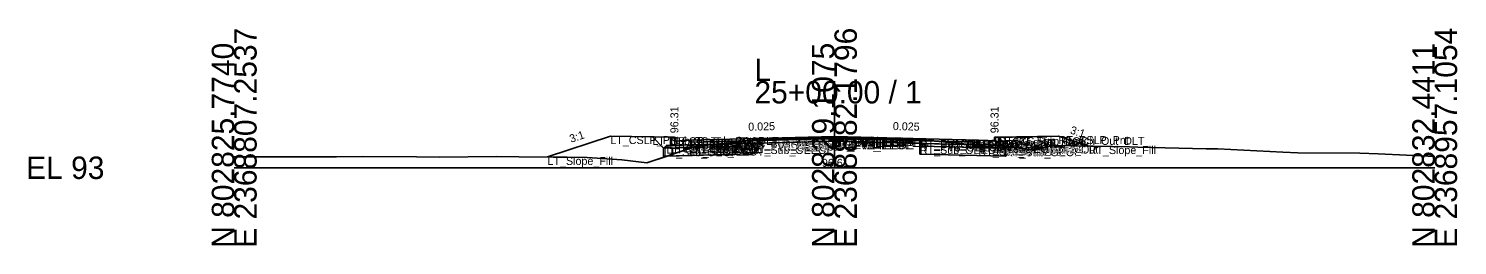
# Model space of a CAD drawing. Extents: x -26 to 8153, y -10 to 9520.
# Drawn here: x 974.3 to 1152.8, y 7490.3 to 7517.4 of the extents above; entities that cross this region are included whole.
import ezdxf

# ---------------------------------------------------------------- set-up
doc = ezdxf.new("R2010")
doc.units = 0
for name, color, linetype in [('Exist CMT Pavement', 7, 'Continuous'), ('Exist Cross Section Cell', 7, 'Continuous'), ('Exist XS Center Line Elevation Label', 7, 'Continuous'), ('Exist XS Ground Line', 7, 'Continuous'), ('Prop CMT Conc Surface', 7, 'Continuous'), ('Prop CMT Concrete Structures', 7, 'Continuous'), ('Prop CMT Pvmt Course 1', 7, 'Continuous'), ('Prop CMT Pvmt Course 1 CG', 7, 'Continuous'), ('Prop CMT Pvmt Course 1 Wedge', 7, 'Continuous'), ('Prop CMT Pvmt Course 2', 7, 'Continuous'), ('Prop CMT Pvmt Course 2 Wedge', 7, 'Continuous'), ('Prop CMT Pvmt Course 3', 7, 'Continuous'), ('Prop CMT Pvmt Course 3 Wedge', 7, 'Continuous'), ('Prop CMT Pvmt Surface', 7, 'Continuous'), ('Prop CMT Pvmt Wedge Surface 1', 7, 'Continuous'), ('Prop CMT Pvmt Wedge Surface 2', 7, 'Continuous'), ('Prop CMT Pvmt Wedge Surface 3', 7, 'Continuous'), ('Prop CMT Shallow Undercut', 7, 'Continuous'), ('Prop CMT Shallow Undercut Boundary', 7, 'Continuous'), ('Prop CMT Slope Grass', 7, 'Continuous'), ('Prop CMT Subgrade Earthwork', 7, 'Continuous'), ('Prop XS Earthwork Shape', 7, 'Continuous'), ('Prop XS Hydro Elevations', 7, 'Continuous'), ('Prop XS SE Text', 7, 'Continuous'), ('Prop XS Side Slope Text', 7, 'Continuous'), ('Prop XS Subgrade Earthwork', 7, 'Continuous'), ('Scratch_Level_2', 7, 'Continuous'), ('Scratch_Level_6', 7, 'Continuous')]:
    doc.layers.add(name, color=color, linetype=linetype)

msp = doc.modelspace()

# ---------------------------------------------------------------- linework, layer by layer
at = {"layer": 'Exist CMT Pavement'}
for p, q in [((1064.7, 7503.42), (1072.03, 7503.55)), ((1072.03, 7503.55), (1075.04, 7503.61)), ((1075.04, 7503.61), (1079.11, 7503.57)), ((1079.11, 7503.57), (1085.68, 7503.47))]:
    msp.add_line(p, q, dxfattribs=at)
at = {"layer": 'Exist Cross Section Cell'}
for p, q in [((1075, 7500), (1075, 7510.83)), ((1000, 7500), (1075, 7500)), ((1075, 7500), (1150, 7500))]:
    msp.add_line(p, q, dxfattribs=at)
at = {"layer": 'Exist XS Ground Line'}
for p, q in [((1051.56, 7500.61), (1057.12, 7502.47)), ((1057.12, 7502.47), (1057.64, 7502.65)), ((1057.64, 7502.65), (1058.26, 7502.72)), ((1058.26, 7502.72), (1064.7, 7503.42)), ((1064.7, 7503.42), (1072.03, 7503.55)), ((1072.03, 7503.55), (1075.04, 7503.61)), ((1075.04, 7503.61), (1079.11, 7503.57)), ((1079.11, 7503.57), (1085.68, 7503.47)), ((1085.68, 7503.47), (1089.04, 7503.18)), ((1089.04, 7503.18), (1090.14, 7503.13)), ((1090.14, 7503.13), (1094.91, 7502.53)), ((1094.91, 7502.53), (1097.18, 7502.52)), ((1097.18, 7502.52), (1100.15, 7502.25)), ((1100.15, 7502.25), (1101.67, 7502.64)), ((1101.67, 7502.64), (1102.88, 7502.79)), ((1102.88, 7502.79), (1111.87, 7502.6)), ((1111.87, 7502.6), (1112.89, 7502.59)), ((1112.89, 7502.59), (1121.46, 7502.36)), ((1121.46, 7502.36), (1122.9, 7502.35)), ((1122.9, 7502.35), (1131.04, 7501.93)), ((1000, 7501.37), (1002.77, 7501.38)), ((1002.77, 7501.38), (1006.45, 7501.35)), ((1006.45, 7501.35), (1012.78, 7501.37)), ((1012.78, 7501.37), (1016.03, 7501.4)), ((1016.03, 7501.4), (1022.79, 7501.38)), ((1022.79, 7501.38), (1025.62, 7501.34)), ((1025.62, 7501.34), (1032.8, 7501.39)), ((1032.8, 7501.39), (1035.57, 7501.38)), ((1035.57, 7501.38), (1044.11, 7501.3)), ((1044.11, 7501.3), (1048.42, 7501)), ((1048.42, 7501), (1051.56, 7500.61)), ((1131.04, 7501.93), (1132.91, 7501.85)), ((1132.91, 7501.85), (1140.63, 7501.82)), ((1140.63, 7501.82), (1142.92, 7501.73)), ((1142.92, 7501.73), (1150, 7501.42))]:
    msp.add_line(p, q, dxfattribs=at)
at = {"layer": 'Prop CMT Conc Surface'}
for points in [[(1055, 7503.31), (1055, 7503.81), (1054.5, 7503.81)], [(1095, 7503.31), (1095, 7503.81), (1095.5, 7503.81)], [(1057, 7503.44), (1055, 7503.31)], [(1093, 7503.44), (1095, 7503.31)]]:
    msp.add_lwpolyline(points, dxfattribs=at)
at = {"layer": 'Prop CMT Concrete Structures'}
for points in [[(1057, 7503.44), (1055, 7503.31), (1055, 7503.81), (1054.5, 7503.81)], [(1054.5, 7503.81), (1054.5, 7502.8), (1057, 7502.86)], [(1093, 7503.44), (1095, 7503.31), (1095, 7503.81), (1095.5, 7503.81)], [(1095.5, 7503.81), (1095.5, 7502.8), (1093, 7502.86)], [(1057, 7502.86), (1057, 7503.44)], [(1093, 7502.86), (1093, 7503.44)]]:
    msp.add_lwpolyline(points, dxfattribs=at)
at = {"layer": 'Prop CMT Pvmt Course 1'}
for points in [[(1075, 7503.89), (1057, 7503.44)], [(1064.7, 7503.51), (1075, 7503.77)], [(1075, 7503.64), (1075, 7503.89)], [(1075, 7503.89), (1093, 7503.44)], [(1075, 7503.64), (1075, 7503.89)], [(1075, 7503.77), (1075, 7503.64), (1075, 7503.64)], [(1085.68, 7503.5), (1075, 7503.77)], [(1075, 7503.77), (1075, 7503.64), (1075, 7503.64)], [(1057, 7503.44), (1057, 7503.19)], [(1057, 7503.19), (1064.7, 7503.38)], [(1064.7, 7503.38), (1064.7, 7503.51)], [(1085.68, 7503.37), (1085.68, 7503.5)], [(1093, 7503.19), (1085.68, 7503.37)], [(1093, 7503.44), (1093, 7503.19)]]:
    msp.add_lwpolyline(points, dxfattribs=at)
at = {"layer": 'Prop CMT Pvmt Course 1 CG'}
for points in [[(1057, 7502.86), (1054, 7502.78), (1053.66, 7502.44)], [(1053.66, 7502.44), (1057, 7502.53)], [(1057, 7502.53), (1057, 7502.86)], [(1093, 7502.86), (1096, 7502.78), (1096.34, 7502.44)], [(1093, 7502.53), (1093, 7502.86)], [(1096.34, 7502.44), (1093, 7502.53)]]:
    msp.add_lwpolyline(points, dxfattribs=at)
at = {"layer": 'Prop CMT Pvmt Course 1 Wedge'}
for points in [[(1075, 7503.77), (1064.7, 7503.51)], [(1075, 7503.77), (1085.68, 7503.5)]]:
    msp.add_lwpolyline(points, dxfattribs=at)
at = {"layer": 'Prop CMT Pvmt Course 2'}
for points in [[(1064.7, 7503.38), (1057, 7503.19)], [(1057, 7503.19), (1057, 7502.86)], [(1057, 7502.86), (1064.7, 7503.05)], [(1064.7, 7503.05), (1064.7, 7503.38)], [(1085.68, 7503.04), (1085.68, 7503.37)], [(1085.68, 7503.37), (1093, 7503.19)], [(1093, 7502.86), (1085.68, 7503.04)], [(1093, 7503.19), (1093, 7502.86)]]:
    msp.add_lwpolyline(points, dxfattribs=at)
at = {"layer": 'Prop CMT Pvmt Course 2 Wedge'}
for points in [[(1075, 7503.64), (1064.7, 7503.38)], [(1075, 7503.64), (1085.68, 7503.37)]]:
    msp.add_lwpolyline(points, dxfattribs=at)
at = {"layer": 'Prop CMT Pvmt Course 3'}
for points in [[(1064.7, 7503.05), (1057, 7502.86)], [(1057, 7502.86), (1057, 7502.53)], [(1057, 7502.53), (1064.7, 7502.72)], [(1064.7, 7502.72), (1064.7, 7503.05)], [(1085.68, 7503.04), (1093, 7502.86)], [(1085.68, 7502.71), (1085.68, 7503.04)], [(1093, 7502.53), (1085.68, 7502.71)], [(1093, 7502.86), (1093, 7502.53)]]:
    msp.add_lwpolyline(points, dxfattribs=at)
at = {"layer": 'Prop CMT Pvmt Course 3 Wedge'}
for points in [[(1075, 7503.31), (1064.7, 7503.05)], [(1075, 7503.31), (1085.68, 7503.04)]]:
    msp.add_lwpolyline(points, dxfattribs=at)
at = {"layer": 'Prop CMT Pvmt Surface'}
for points in [[(1075, 7503.89), (1057, 7503.44)], [(1075, 7503.89), (1093, 7503.44)]]:
    msp.add_lwpolyline(points, dxfattribs=at)
at = {"layer": 'Prop CMT Pvmt Wedge Surface 1'}
for points in [[(1075, 7503.77), (1064.7, 7503.51)], [(1075, 7503.77), (1085.68, 7503.5)], [(1057, 7503.19), (1057, 7503.44)], [(1064.7, 7503.38), (1057, 7503.19)], [(1064.7, 7503.51), (1064.7, 7503.38)], [(1085.68, 7503.5), (1085.68, 7503.37)], [(1085.68, 7503.37), (1093, 7503.19)], [(1093, 7503.19), (1093, 7503.44)]]:
    msp.add_lwpolyline(points, dxfattribs=at)
at = {"layer": 'Prop CMT Pvmt Wedge Surface 2'}
for points in [[(1075, 7503.64), (1057, 7503.19)], [(1057, 7503.19), (1057, 7503.44)], [(1075, 7503.64), (1093, 7503.19)], [(1093, 7503.19), (1093, 7503.44)]]:
    msp.add_lwpolyline(points, dxfattribs=at)
at = {"layer": 'Prop CMT Pvmt Wedge Surface 3'}
for points in [[(1057, 7502.86), (1057, 7503.44)], [(1075, 7503.31), (1057, 7502.86)], [(1075, 7503.31), (1093, 7502.86)], [(1093, 7502.86), (1093, 7503.44)]]:
    msp.add_lwpolyline(points, dxfattribs=at)
at = {"layer": 'Prop CMT Shallow Undercut'}
for p, q in [((1085.68, 7502.71), (1085.68, 7501.71)), ((1096.34, 7502.44), (1085.68, 7502.71)), ((1096.34, 7501.44), (1096.34, 7502.44)), ((1085.68, 7501.71), (1096.34, 7501.44))]:
    msp.add_line(p, q, dxfattribs=at)
msp.add_lwpolyline([(1057.12, 7502.47), (1057.33, 7502.54), (1064.7, 7502.72), (1064.7, 7501.72), (1054.1, 7501.46)], close=True, dxfattribs=at)
at = {"layer": 'Prop CMT Shallow Undercut Boundary'}
for p, q in [((1053.66, 7502.44), (1064.7, 7502.72)), ((1053.66, 7502.44), (1053.66, 7501.44)), ((1064.7, 7502.72), (1064.7, 7501.72)), ((1085.68, 7502.71), (1085.68, 7501.71)), ((1085.68, 7502.71), (1096.34, 7502.44)), ((1096.34, 7502.44), (1096.34, 7501.44)), ((1064.7, 7501.72), (1053.66, 7501.44)), ((1085.68, 7501.71), (1096.34, 7501.44))]:
    msp.add_line(p, q, dxfattribs=at)
at = {"layer": 'Prop CMT Slope Grass'}
for points in [[(1054.5, 7503.81), (1047, 7503.96), (1039.15, 7501.35)], [(1095.5, 7503.81), (1103, 7503.96), (1106.77, 7502.71)]]:
    msp.add_lwpolyline(points, dxfattribs=at)
at = {"layer": 'Prop CMT Subgrade Earthwork'}
for points in [[(1057, 7502.53), (1053.66, 7502.44), (1052.25, 7503.86)], [(1093, 7502.53), (1096.34, 7502.44), (1097.75, 7503.86)], [(1064.7, 7502.72), (1057, 7502.53)], [(1064.7, 7502.72), (1064.71, 7503.42)], [(1085.68, 7502.71), (1085.67, 7503.47)], [(1085.68, 7502.71), (1093, 7502.53)]]:
    msp.add_lwpolyline(points, dxfattribs=at)
at = {"layer": 'Prop XS Earthwork Shape'}
for points in [[(1053.66, 7502.44), (1052.25, 7503.86), (1047, 7503.96), (1039.15, 7501.35), (1044.11, 7501.3), (1048.42, 7501), (1051.56, 7500.61), (1054.1, 7501.46), (1053.66, 7501.44)], [(1097.18, 7502.52), (1100.15, 7502.25), (1101.67, 7502.64), (1102.88, 7502.79), (1106.77, 7502.71), (1103, 7503.96), (1097.75, 7503.86), (1096.42, 7502.52)], [(1057.12, 7502.47), (1057.33, 7502.54), (1057, 7502.53), (1053.66, 7502.44), (1053.66, 7501.44), (1054.1, 7501.46)], [(1057.12, 7502.47), (1057.33, 7502.54), (1064.7, 7502.72), (1064.7, 7501.72), (1054.1, 7501.46)], [(1064.7, 7503.42), (1064.71, 7503.42), (1064.7, 7502.72), (1057.33, 7502.54), (1057.64, 7502.65), (1058.26, 7502.72)], [(1094.91, 7502.53), (1096.42, 7502.52), (1096.34, 7502.44), (1093, 7502.53), (1085.68, 7502.71), (1085.67, 7503.47), (1085.68, 7503.47), (1089.04, 7503.18), (1090.14, 7503.13)], [(1085.68, 7502.71), (1085.68, 7501.71), (1096.34, 7501.44), (1096.34, 7502.44), (1093, 7502.53)]]:
    msp.add_lwpolyline(points, close=True, dxfattribs=at)
at = {"layer": 'Prop XS Subgrade Earthwork'}
for p, q in [((1053.66, 7502.44), (1064.7, 7502.72)), ((1096.34, 7502.44), (1085.68, 7502.71))]:
    msp.add_line(p, q, dxfattribs=at)
at = {"layer": 'Scratch_Level_6'}
for p, q in [((1085.68, 7502.71), (1085.68, 7501.71)), ((1096.34, 7502.44), (1085.68, 7502.71)), ((1096.34, 7501.44), (1096.34, 7502.44)), ((1085.68, 7501.71), (1096.34, 7501.44))]:
    msp.add_line(p, q, dxfattribs=at)
msp.add_lwpolyline([(1057.12, 7502.47), (1057.33, 7502.54), (1064.7, 7502.72), (1064.7, 7501.72), (1054.1, 7501.46)], close=True, dxfattribs=at)

# ---------------------------------------------------------------- texts
at = {"layer": 'Exist Cross Section Cell'}
for s, p in [('E 2368807.2537', (1002.8, 7490)), ('E 2368882.1796', (1077.8, 7490)), ('E 2368957.1054', (1152.8, 7490)), ('N 802825.7740', (1000, 7490)), ('N 802829.1075', (1075, 7490)), ('N 802832.4411', (1150, 7490))]:
    msp.add_text(s, height=2.8, rotation=90, dxfattribs=at).set_placement(p)
for s, p in [('L', (1065, 7510.83)), ('25+00.00 / 1', (1065, 7508.03)), ('EL 93', (974, 7498.6))]:
    msp.add_text(s, height=2.8, dxfattribs=at).set_placement(p)
at = {"layer": 'Exist XS Center Line Elevation Label'}
msp.add_text('96.61', height=1, dxfattribs=at).set_placement((1073.43, 7500.11))
at = {"layer": 'Prop XS Hydro Elevations'}
for p in [(1055.5, 7504.31), (1095.5, 7504.31)]:
    msp.add_text('96.31', height=1, rotation=90, dxfattribs=at).set_placement(p)
at = {"layer": 'Prop XS SE Text'}
for rotation, p in [(1.4321, (1064.24, 7504.62)), (358.5679, (1082.29, 7504.71))]:
    msp.add_text('0.025', height=1, rotation=rotation, dxfattribs=at).set_placement(p)
at = {"layer": 'Prop XS Side Slope Text'}
for rotation, p in [(18.4349, (1042.09, 7503.11)), (341.5651, (1104.37, 7504.3))]:
    msp.add_text('3:1', height=1, rotation=rotation, dxfattribs=at).set_placement(p)
at = {"layer": 'Scratch_Level_2'}
for s, p in [('LT_CSLP_Pnt', (1047, 7502.96)), ('LT_Sub_Trench_Out_DLT', (1052.25, 7502.86)), ('LT_CG_Top_BOC', (1054.5, 7502.81)), ('LT_CG_Top_Face', (1055, 7502.81)), ('PV1_PGL', (1075, 7502.89)), ('RT_PV1_IEEOP', (1075, 7502.77)), ('LT_PV1_IEEOP', (1075, 7502.77)), ('RT_CG_Top_Face', (1095, 7502.81)), ('RT_CG_Top_BOC', (1095.5, 7502.81)), ('RT_Sub_Trench_Out_DLT', (1097.75, 7502.86)), ('RT_CSLP_Pnt', (1103, 7502.96)), ('LT_Sub_OEOP', (1053.66, 7501.44)), ('LT_CG1_Shelf_Out', (1054, 7501.78)), ('LT_CG_Bot_BOC', (1054.5, 7501.8)), ('LT_CG_Top_Gut', (1055, 7502.31)), ('LT_PV1_OEOT', (1057, 7502.44)), ('LT_PV2_OEOT', (1057, 7502.19)), ('LT_PV3_OEOT', (1057, 7501.86)), ('LT_CG_Bot_IE', (1057, 7501.86)), ('LT_Sub_OEOT', (1057, 7501.53)), ('LT_PV1_OEEOP', (1064.7, 7502.51)), ('LT_PV_OEEOP_EG', (1064.7, 7502.42)), ('LT_PV2_OEEOP', (1064.7, 7502.38)), ('LT_PV3_OEEOP', (1064.7, 7502.05)), ('LT_Sub_OEEOP', (1064.7, 7501.72)), ('LT_PV_Sub_Tie_Out', (1064.71, 7502.42)), ('RT_PV2_IEEOP', (1075, 7502.64)), ('LT_PV2_IEEOP', (1075, 7502.64)), ('PV2_PGL', (1075, 7502.64)), ('RT_PV_IEEOP_EG', (1075, 7502.61)), ('LT_PV_IEEOP_EG', (1075, 7502.61)), ('RT_PV3_IEEOP', (1075, 7502.31)), ('LT_PV3_IEEOP', (1075, 7502.31)), ('RT_PV_Sub_Tie_Out', (1085.67, 7502.47)), ('RT_PV1_OEEOP', (1085.68, 7502.5)), ('RT_PV_OEEOP_EG', (1085.68, 7502.47)), ('RT_PV2_OEEOP', (1085.68, 7502.37)), ('RT_PV3_OEEOP', (1085.68, 7502.04)), ('RT_Sub_OEEOP', (1085.68, 7501.71)), ('RT_PV1_OEOT', (1093, 7502.44)), ('RT_PV2_OEOT', (1093, 7502.19)), ('RT_PV3_OEOT', (1093, 7501.86)), ('RT_CG_Bot_IE', (1093, 7501.86)), ('RT_Sub_OEOT', (1093, 7501.53)), ('RT_CG_Top_Gut', (1095, 7502.31)), ('RT_CG_Bot_BOC', (1095.5, 7501.8)), ('RT_CG1_Shelf_Out', (1096, 7501.78)), ('RT_Sub_OEOP', (1096.34, 7501.44)), ('RT_Slope_Fill', (1106.77, 7501.71)), ('LT_Slope_Fill', (1039.15, 7500.35))]:
    msp.add_text(s, height=1, dxfattribs=at).set_placement(p)

doc.saveas('drawing.dxf')
